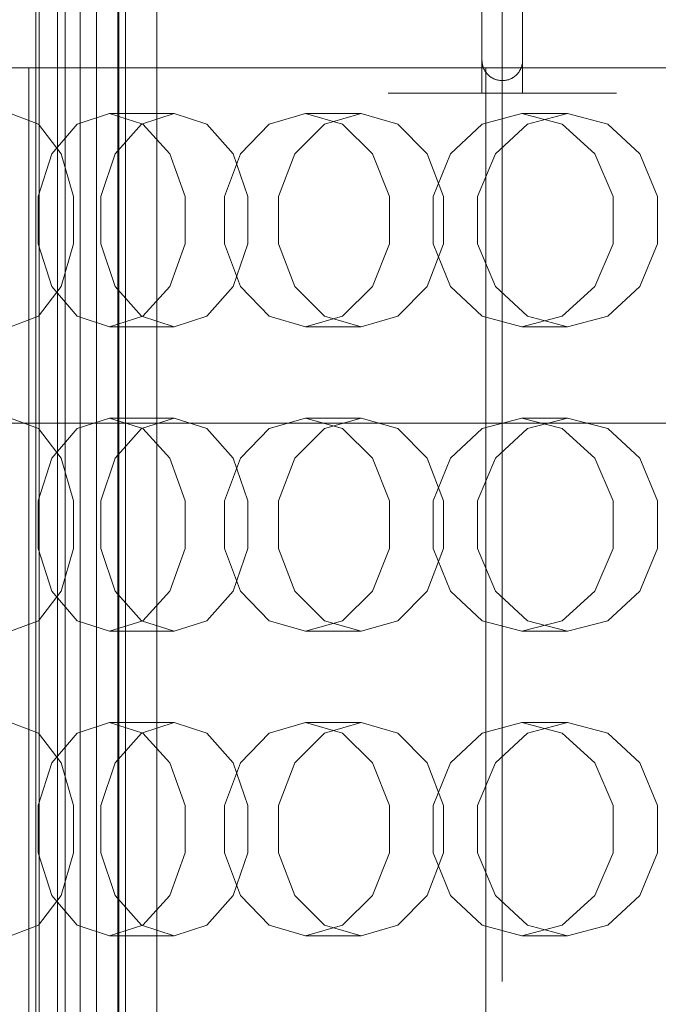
# Model space of a CAD drawing. Header units: millimetres. Extents: x -2233 to 61924, y -68080 to 6847.
# Tile 555 of 656: x 24155 to 24281, y -17984 to -17791. Entities that reach past the tile are written whole.
import ezdxf

# ---------------------------------------------------------------- set-up
doc = ezdxf.new("R2010")
doc.units = ezdxf.units.MM
for name, color, linetype, lineweight in [('COTAS_P', 1, 'Continuous', 0), ('superior_briquetadora', 7, 'Continuous', 0), ('superior_C02', 7, 'Continuous', 0), ('superior_C05', 7, 'Continuous', 0)]:
    doc.layers.add(name, color=color, linetype=linetype, lineweight=lineweight)
doc.dimstyles.new('R19_100', dxfattribs={"dimtxt": 250, "dimasz": 150, "dimexe": 150, "dimexo": 80, "dimgap": 100, "dimtad": 1, "dimtih": 1, "dimtoh": 1, "dimdsep": 46, "dimcen": 0.09, "dimadec": 0, "dimazin": 0, "dimtfac": 1, "dimtdec": 4, "dimtofl": 0, "dimtmove": 0, "dimatfit": 3, "dimfxl": 1, "dimtolj": 1, "dimtzin": 0, "dimarcsym": 0})

# ---------------------------------------------------------------- blocks, each defined once
blk = doc.blocks.new('DIM_R27_34')
at = {"layer": 'COTAS_P'}
for p, q in [((24250.07, -17080), (24400.07, -17035)), ((26750.07, -17080), (26600.07, -17035)), ((24250.07, -17980), (24250.07, -17080)), ((24250.07, -17080), (26750.07, -17080)), ((24250.07, -17080), (24400.07, -17125)), ((26750.07, -17080), (26600.07, -17125)), ((26750.07, -17980), (26750.07, -17080))]:
    blk.add_line(p, q, dxfattribs=at)
blk.add_text('2500 P', height=250, dxfattribs=at).set_placement((25500.07, -16980))

msp = doc.modelspace()

# ---------------------------------------------------------------- linework, layer by layer
at = {"layer": 'superior_briquetadora'}
for p, q in [((24152.445, -17800), (24165.768, -17800)), ((24156.817, -18160), (24156.817, -17800)), ((24160.243, -17800), (24156.817, -17800)), ((24169.998, -17800), (24160.243, -17800)), ((24165.768, -17800), (24179.82, -17800)), ((24184.597, -17800), (24169.998, -17800)), ((24179.82, -17800), (24194.567, -17800)), ((24201.817, -17800), (24184.597, -17800)), ((24194.567, -17800), (24209.969, -17800)), ((24219.038, -17800), (24201.817, -17800)), ((24209.969, -17800), (24225.988, -17800)), ((24233.637, -17800), (24219.038, -17800)), ((24225.988, -17800), (24242.581, -17800)), ((24243.392, -17800), (24233.637, -17800)), ((24242.581, -17800), (24259.708, -17800)), ((24246.817, -17800), (24243.392, -17800)), ((24246.817, -18160), (24246.817, -17800)), ((24259.708, -17800), (24277.323, -17800)), ((24277.323, -17800), (24295.381, -17800)), ((24158.702, -17811.08), (24153.155, -17809)), ((24172.705, -17809), (24166.336, -17811.08)), ((24185.433, -17809), (24172.705, -17809)), ((24172.705, -17809), (24179.223, -17811.08)), ((24178.99, -17811.08), (24185.433, -17809)), ((24191.876, -17811.08), (24185.433, -17809)), ((24211.281, -17809), (24204.116, -17811.08)), ((24222.239, -17809), (24211.281, -17809)), ((24211.281, -17809), (24218.575, -17811.08)), ((24215.01, -17811.08), (24222.239, -17809)), ((24229.467, -17811.08), (24222.239, -17809)), ((24253.942, -17809), (24246.104, -17811.08)), ((24262.942, -17809), (24253.942, -17809)), ((24253.942, -17809), (24261.887, -17811.08)), ((24255.052, -17811.08), (24262.942, -17809)), ((24270.833, -17811.08), (24262.942, -17809)), ((24163.15, -17816.907), (24158.702, -17811.08)), ((24166.336, -17811.08), (24161.338, -17816.906)), ((24173.823, -17816.907), (24178.99, -17811.08)), ((24179.223, -17811.08), (24184.557, -17816.906)), ((24197.042, -17816.907), (24191.876, -17811.08)), ((24204.116, -17811.08), (24198.464, -17816.906)), ((24209.213, -17816.907), (24215.01, -17811.08)), ((24218.575, -17811.08), (24224.516, -17816.906)), ((24235.264, -17816.907), (24229.467, -17811.08)), ((24246.104, -17811.08), (24239.896, -17816.906)), ((24248.724, -17816.907), (24255.052, -17811.08)), ((24261.887, -17811.08), (24268.333, -17816.906)), ((24277.161, -17816.907), (24270.833, -17811.08)), ((24161.338, -17816.906), (24158.606, -17825.326)), ((24165.618, -17825.327), (24163.15, -17816.907)), ((24170.956, -17825.327), (24173.823, -17816.907)), ((24184.557, -17816.906), (24187.56, -17825.326)), ((24198.464, -17816.906), (24195.364, -17825.326)), ((24199.91, -17825.327), (24197.042, -17816.907)), ((24205.996, -17825.327), (24209.213, -17816.907)), ((24224.516, -17816.906), (24227.849, -17825.326)), ((24238.481, -17825.327), (24235.264, -17816.907)), ((24239.896, -17816.906), (24236.479, -17825.326)), ((24245.212, -17825.327), (24248.724, -17816.907)), ((24268.333, -17816.906), (24271.94, -17825.326)), ((24280.673, -17825.327), (24277.161, -17816.907)), ((24158.606, -17825.326), (24158.606, -17834.674)), ((24165.618, -17834.673), (24165.618, -17825.327)), ((24170.956, -17834.673), (24170.956, -17825.327)), ((24187.56, -17825.326), (24187.56, -17834.674)), ((24195.364, -17825.326), (24195.364, -17834.674)), ((24199.91, -17834.673), (24199.91, -17825.327)), ((24205.996, -17834.673), (24205.996, -17825.327)), ((24227.849, -17825.326), (24227.849, -17834.674)), ((24236.479, -17825.326), (24236.479, -17834.674)), ((24238.481, -17834.673), (24238.481, -17825.327)), ((24245.212, -17834.673), (24245.212, -17825.327)), ((24271.94, -17825.326), (24271.94, -17834.674)), ((24280.673, -17834.673), (24280.673, -17825.327)), ((24158.606, -17834.674), (24161.338, -17843.094)), ((24163.15, -17843.093), (24165.618, -17834.673)), ((24173.823, -17843.093), (24170.956, -17834.673)), ((24187.56, -17834.674), (24184.557, -17843.094)), ((24195.364, -17834.674), (24198.464, -17843.094)), ((24197.042, -17843.093), (24199.91, -17834.673)), ((24209.213, -17843.093), (24205.996, -17834.673)), ((24227.849, -17834.674), (24224.516, -17843.094)), ((24235.264, -17843.093), (24238.481, -17834.673)), ((24236.479, -17834.674), (24239.896, -17843.094)), ((24248.724, -17843.093), (24245.212, -17834.673)), ((24271.94, -17834.674), (24268.333, -17843.094)), ((24277.161, -17843.093), (24280.673, -17834.673)), ((24158.702, -17848.92), (24163.15, -17843.093)), ((24161.338, -17843.094), (24166.336, -17848.92)), ((24178.99, -17848.92), (24173.823, -17843.093)), ((24184.557, -17843.094), (24179.223, -17848.92)), ((24191.876, -17848.92), (24197.042, -17843.093)), ((24198.464, -17843.094), (24204.116, -17848.92)), ((24215.01, -17848.92), (24209.213, -17843.093)), ((24224.516, -17843.094), (24218.575, -17848.92)), ((24229.467, -17848.92), (24235.264, -17843.093)), ((24239.896, -17843.094), (24246.104, -17848.92)), ((24255.052, -17848.92), (24248.724, -17843.093)), ((24268.333, -17843.094), (24261.887, -17848.92)), ((24270.833, -17848.92), (24277.161, -17843.093)), ((24153.155, -17851), (24158.702, -17848.92)), ((24166.336, -17848.92), (24172.705, -17851)), ((24179.223, -17848.92), (24172.705, -17851)), ((24185.433, -17851), (24178.99, -17848.92)), ((24185.433, -17851), (24191.876, -17848.92)), ((24204.116, -17848.92), (24211.281, -17851)), ((24218.575, -17848.92), (24211.281, -17851)), ((24222.239, -17851), (24215.01, -17848.92)), ((24222.239, -17851), (24229.467, -17848.92)), ((24246.104, -17848.92), (24253.942, -17851)), ((24261.887, -17848.92), (24253.942, -17851)), ((24262.942, -17851), (24255.052, -17848.92)), ((24262.942, -17851), (24270.833, -17848.92)), ((24185.433, -17851), (24172.705, -17851)), ((24222.239, -17851), (24211.281, -17851)), ((24262.942, -17851), (24253.942, -17851)), ((24158.702, -17871.08), (24153.155, -17869)), ((24172.705, -17869), (24166.336, -17871.08)), ((24185.433, -17869), (24172.705, -17869)), ((24172.705, -17869), (24179.223, -17871.08)), ((24178.99, -17871.08), (24185.433, -17869)), ((24191.876, -17871.08), (24185.433, -17869)), ((24211.281, -17869), (24204.116, -17871.08)), ((24222.239, -17869), (24211.281, -17869)), ((24211.281, -17869), (24218.575, -17871.08)), ((24215.01, -17871.08), (24222.239, -17869)), ((24229.467, -17871.08), (24222.239, -17869)), ((24253.942, -17869), (24246.104, -17871.08)), ((24262.942, -17869), (24253.942, -17869)), ((24253.942, -17869), (24261.887, -17871.08)), ((24255.052, -17871.08), (24262.942, -17869)), ((24270.833, -17871.08), (24262.942, -17869)), ((24163.15, -17876.907), (24158.702, -17871.08)), ((24166.336, -17871.08), (24161.338, -17876.906)), ((24173.823, -17876.907), (24178.99, -17871.08)), ((24179.223, -17871.08), (24184.557, -17876.906)), ((24197.042, -17876.907), (24191.876, -17871.08)), ((24204.116, -17871.08), (24198.464, -17876.906)), ((24209.213, -17876.907), (24215.01, -17871.08)), ((24218.575, -17871.08), (24224.516, -17876.906)), ((24235.264, -17876.907), (24229.467, -17871.08)), ((24246.104, -17871.08), (24239.896, -17876.906)), ((24248.724, -17876.907), (24255.052, -17871.08)), ((24261.887, -17871.08), (24268.333, -17876.906)), ((24277.161, -17876.907), (24270.833, -17871.08)), ((24161.338, -17876.906), (24158.606, -17885.326)), ((24165.618, -17885.327), (24163.15, -17876.907)), ((24170.956, -17885.327), (24173.823, -17876.907)), ((24184.557, -17876.906), (24187.56, -17885.326)), ((24198.464, -17876.906), (24195.364, -17885.326)), ((24199.91, -17885.327), (24197.042, -17876.907)), ((24205.996, -17885.327), (24209.213, -17876.907)), ((24224.516, -17876.906), (24227.849, -17885.326)), ((24238.481, -17885.327), (24235.264, -17876.907)), ((24239.896, -17876.906), (24236.479, -17885.326)), ((24245.212, -17885.327), (24248.724, -17876.907)), ((24268.333, -17876.906), (24271.94, -17885.326)), ((24280.673, -17885.327), (24277.161, -17876.907)), ((24158.606, -17885.326), (24158.606, -17894.674)), ((24165.618, -17894.673), (24165.618, -17885.327)), ((24170.956, -17894.673), (24170.956, -17885.327)), ((24187.56, -17885.326), (24187.56, -17894.674)), ((24195.364, -17885.326), (24195.364, -17894.674)), ((24199.91, -17894.673), (24199.91, -17885.327)), ((24205.996, -17894.673), (24205.996, -17885.327)), ((24227.849, -17885.326), (24227.849, -17894.674)), ((24236.479, -17885.326), (24236.479, -17894.674)), ((24238.481, -17894.673), (24238.481, -17885.327)), ((24245.212, -17894.673), (24245.212, -17885.327)), ((24271.94, -17885.326), (24271.94, -17894.674)), ((24280.673, -17894.673), (24280.673, -17885.327)), ((24158.606, -17894.674), (24161.338, -17903.094)), ((24163.15, -17903.093), (24165.618, -17894.673)), ((24173.823, -17903.093), (24170.956, -17894.673)), ((24187.56, -17894.674), (24184.557, -17903.094)), ((24195.364, -17894.674), (24198.464, -17903.094)), ((24197.042, -17903.093), (24199.91, -17894.673)), ((24209.213, -17903.093), (24205.996, -17894.673)), ((24227.849, -17894.674), (24224.516, -17903.094)), ((24235.264, -17903.093), (24238.481, -17894.673)), ((24236.479, -17894.674), (24239.896, -17903.094)), ((24248.724, -17903.093), (24245.212, -17894.673)), ((24271.94, -17894.674), (24268.333, -17903.094)), ((24277.161, -17903.093), (24280.673, -17894.673)), ((24158.702, -17908.92), (24163.15, -17903.093)), ((24161.338, -17903.094), (24166.336, -17908.92)), ((24178.99, -17908.92), (24173.823, -17903.093)), ((24184.557, -17903.094), (24179.223, -17908.92)), ((24191.876, -17908.92), (24197.042, -17903.093)), ((24198.464, -17903.094), (24204.116, -17908.92)), ((24215.01, -17908.92), (24209.213, -17903.093)), ((24224.516, -17903.094), (24218.575, -17908.92)), ((24229.467, -17908.92), (24235.264, -17903.093)), ((24239.896, -17903.094), (24246.104, -17908.92)), ((24255.052, -17908.92), (24248.724, -17903.093)), ((24268.333, -17903.094), (24261.887, -17908.92)), ((24270.833, -17908.92), (24277.161, -17903.093)), ((24153.155, -17911), (24158.702, -17908.92)), ((24166.336, -17908.92), (24172.705, -17911)), ((24179.223, -17908.92), (24172.705, -17911)), ((24185.433, -17911), (24178.99, -17908.92)), ((24185.433, -17911), (24191.876, -17908.92)), ((24204.116, -17908.92), (24211.281, -17911)), ((24218.575, -17908.92), (24211.281, -17911)), ((24222.239, -17911), (24215.01, -17908.92)), ((24222.239, -17911), (24229.467, -17908.92)), ((24246.104, -17908.92), (24253.942, -17911)), ((24261.887, -17908.92), (24253.942, -17911)), ((24262.942, -17911), (24255.052, -17908.92)), ((24262.942, -17911), (24270.833, -17908.92)), ((24185.433, -17911), (24172.705, -17911)), ((24222.239, -17911), (24211.281, -17911)), ((24262.942, -17911), (24253.942, -17911)), ((24158.702, -17931.08), (24153.155, -17929)), ((24172.705, -17929), (24166.336, -17931.08)), ((24185.433, -17929), (24172.705, -17929)), ((24172.705, -17929), (24179.223, -17931.08)), ((24178.99, -17931.08), (24185.433, -17929)), ((24191.876, -17931.08), (24185.433, -17929)), ((24211.281, -17929), (24204.116, -17931.08)), ((24222.239, -17929), (24211.281, -17929)), ((24211.281, -17929), (24218.575, -17931.08)), ((24215.01, -17931.08), (24222.239, -17929)), ((24229.467, -17931.08), (24222.239, -17929)), ((24253.942, -17929), (24246.104, -17931.08)), ((24262.942, -17929), (24253.942, -17929)), ((24253.942, -17929), (24261.887, -17931.08)), ((24255.052, -17931.08), (24262.942, -17929)), ((24270.833, -17931.08), (24262.942, -17929)), ((24163.15, -17936.907), (24158.702, -17931.08)), ((24166.336, -17931.08), (24161.338, -17936.906)), ((24173.823, -17936.907), (24178.99, -17931.08)), ((24179.223, -17931.08), (24184.557, -17936.906)), ((24197.042, -17936.907), (24191.876, -17931.08)), ((24204.116, -17931.08), (24198.464, -17936.906)), ((24209.213, -17936.907), (24215.01, -17931.08)), ((24218.575, -17931.08), (24224.516, -17936.906)), ((24235.264, -17936.907), (24229.467, -17931.08)), ((24246.104, -17931.08), (24239.896, -17936.906)), ((24248.724, -17936.907), (24255.052, -17931.08)), ((24261.887, -17931.08), (24268.333, -17936.906)), ((24277.161, -17936.907), (24270.833, -17931.08)), ((24161.338, -17936.906), (24158.606, -17945.326)), ((24165.618, -17945.327), (24163.15, -17936.907)), ((24170.956, -17945.327), (24173.823, -17936.907)), ((24184.557, -17936.906), (24187.56, -17945.326)), ((24198.464, -17936.906), (24195.364, -17945.326)), ((24199.91, -17945.327), (24197.042, -17936.907)), ((24205.996, -17945.327), (24209.213, -17936.907)), ((24224.516, -17936.906), (24227.849, -17945.326)), ((24238.481, -17945.327), (24235.264, -17936.907)), ((24239.896, -17936.906), (24236.479, -17945.326)), ((24245.212, -17945.327), (24248.724, -17936.907)), ((24268.333, -17936.906), (24271.94, -17945.326)), ((24280.673, -17945.327), (24277.161, -17936.907)), ((24158.606, -17945.326), (24158.606, -17954.674)), ((24165.618, -17954.673), (24165.618, -17945.327)), ((24170.956, -17954.673), (24170.956, -17945.327)), ((24187.56, -17945.326), (24187.56, -17954.674)), ((24195.364, -17945.326), (24195.364, -17954.674)), ((24199.91, -17954.673), (24199.91, -17945.327)), ((24205.996, -17954.673), (24205.996, -17945.327)), ((24227.849, -17945.326), (24227.849, -17954.674)), ((24236.479, -17945.326), (24236.479, -17954.674)), ((24238.481, -17954.673), (24238.481, -17945.327)), ((24245.212, -17954.673), (24245.212, -17945.327)), ((24271.94, -17945.326), (24271.94, -17954.674)), ((24280.673, -17954.673), (24280.673, -17945.327)), ((24158.606, -17954.674), (24161.338, -17963.094)), ((24163.15, -17963.093), (24165.618, -17954.673)), ((24173.823, -17963.093), (24170.956, -17954.673)), ((24187.56, -17954.674), (24184.557, -17963.094)), ((24195.364, -17954.674), (24198.464, -17963.094)), ((24197.042, -17963.093), (24199.91, -17954.673)), ((24209.213, -17963.093), (24205.996, -17954.673)), ((24227.849, -17954.674), (24224.516, -17963.094)), ((24235.264, -17963.093), (24238.481, -17954.673)), ((24236.479, -17954.674), (24239.896, -17963.094)), ((24248.724, -17963.093), (24245.212, -17954.673)), ((24271.94, -17954.674), (24268.333, -17963.094)), ((24277.161, -17963.093), (24280.673, -17954.673)), ((24158.702, -17968.92), (24163.15, -17963.093)), ((24161.338, -17963.094), (24166.336, -17968.92)), ((24178.99, -17968.92), (24173.823, -17963.093)), ((24184.557, -17963.094), (24179.223, -17968.92)), ((24191.876, -17968.92), (24197.042, -17963.093)), ((24198.464, -17963.094), (24204.116, -17968.92)), ((24215.01, -17968.92), (24209.213, -17963.093)), ((24224.516, -17963.094), (24218.575, -17968.92)), ((24229.467, -17968.92), (24235.264, -17963.093)), ((24239.896, -17963.094), (24246.104, -17968.92)), ((24255.052, -17968.92), (24248.724, -17963.093)), ((24268.333, -17963.094), (24261.887, -17968.92)), ((24270.833, -17968.92), (24277.161, -17963.093)), ((24153.155, -17971), (24158.702, -17968.92)), ((24166.336, -17968.92), (24172.705, -17971)), ((24179.223, -17968.92), (24172.705, -17971)), ((24185.433, -17971), (24178.99, -17968.92)), ((24185.433, -17971), (24191.876, -17968.92)), ((24204.116, -17968.92), (24211.281, -17971)), ((24218.575, -17968.92), (24211.281, -17971)), ((24222.239, -17971), (24215.01, -17968.92)), ((24222.239, -17971), (24229.467, -17968.92)), ((24246.104, -17968.92), (24253.942, -17971)), ((24261.887, -17968.92), (24253.942, -17971)), ((24262.942, -17971), (24255.052, -17968.92)), ((24262.942, -17971), (24270.833, -17968.92)), ((24185.433, -17971), (24172.705, -17971)), ((24222.239, -17971), (24211.281, -17971)), ((24262.942, -17971), (24253.942, -17971))]:
    msp.add_line(p, q, dxfattribs=at)
at = {"layer": 'superior_C02'}
for p, q in [((24158.826, -18450), (24158.826, -17550)), ((24162.403, -17550), (24162.403, -18450)), ((24166.894, -17750), (24166.894, -18250)), ((24174.346, -18250), (24174.346, -17750)), ((24174.531, -18250), (24174.531, -17750)), ((24181.982, -17750), (24181.982, -18250)), ((24158.187, -17775), (24158.187, -18225)), ((24163.914, -18225), (24163.914, -17775)), ((24170.109, -18225), (24170.109, -17775)), ((24175.836, -17775), (24175.836, -18225)), ((23851.323, -17870), (24524.933, -17870)), ((24526.711, -17870), (23853.102, -17870))]:
    msp.add_line(p, q, dxfattribs=at)
at = {"layer": 'superior_C05'}
for p, q in [((24246.067, -17775), (24246.067, -17805)), ((24254.067, -17775), (24254.067, -17805)), ((24246.067, -17781.5), (24246.067, -17798.5)), ((24254.067, -17781.5), (24254.067, -17798.5)), ((24246.067, -17798.5), (24246.071, -17798.676)), ((24246.067, -17798.5), (24246.072, -17798.699)), ((24246.071, -17798.676), (24246.083, -17798.852)), ((24246.072, -17798.699), (24246.087, -17798.898)), ((24246.083, -17798.852), (24246.102, -17799.028)), ((24246.087, -17798.898), (24246.112, -17799.096)), ((24246.102, -17799.028), (24246.13, -17799.202)), ((24246.112, -17799.096), (24246.147, -17799.293)), ((24246.13, -17799.202), (24246.165, -17799.376)), ((24246.147, -17799.293), (24246.191, -17799.487)), ((24246.165, -17799.376), (24246.208, -17799.549)), ((24253.944, -17799.487), (24253.988, -17799.293)), ((24253.955, -17799.44), (24253.983, -17799.316)), ((24253.983, -17799.316), (24254.007, -17799.192)), ((24253.988, -17799.293), (24254.023, -17799.096)), ((24254.007, -17799.192), (24254.027, -17799.067)), ((24254.023, -17799.096), (24254.048, -17798.898)), ((24254.027, -17799.067), (24254.043, -17798.941)), ((24254.043, -17798.941), (24254.055, -17798.816)), ((24254.048, -17798.898), (24254.063, -17798.699)), ((24254.055, -17798.816), (24254.063, -17798.69)), ((24254.063, -17798.699), (24254.067, -17798.5)), ((24254.063, -17798.69), (24254.066, -17798.595)), ((24254.067, -17798.5), (24254.066, -17798.595)), ((24246.191, -17799.487), (24246.245, -17799.679)), ((24246.208, -17799.549), (24246.258, -17799.721)), ((24246.245, -17799.679), (24246.309, -17799.868)), ((24246.258, -17799.721), (24246.317, -17799.891)), ((24246.309, -17799.868), (24246.382, -17800.054)), ((24246.317, -17799.891), (24246.384, -17800.059)), ((24246.382, -17800.054), (24246.464, -17800.236)), ((24246.384, -17800.059), (24246.459, -17800.225)), ((24246.459, -17800.225), (24246.542, -17800.389)), ((24246.464, -17800.236), (24246.555, -17800.413)), ((24246.542, -17800.389), (24246.633, -17800.55)), ((24246.555, -17800.413), (24246.654, -17800.586)), ((24246.633, -17800.55), (24246.733, -17800.709)), ((24246.654, -17800.586), (24246.763, -17800.753)), ((24246.733, -17800.709), (24246.841, -17800.864)), ((24246.763, -17800.753), (24246.879, -17800.915)), ((24246.841, -17800.864), (24246.958, -17801.016)), ((24246.879, -17800.915), (24247.003, -17801.071)), ((24246.958, -17801.016), (24247.084, -17801.164)), ((24247.003, -17801.071), (24247.135, -17801.221)), ((24247.084, -17801.164), (24247.218, -17801.308)), ((24247.135, -17801.221), (24247.275, -17801.363)), ((24247.218, -17801.308), (24247.363, -17801.447)), ((24252.844, -17801.38), (24252.944, -17801.279)), ((24252.86, -17801.363), (24253, -17801.221)), ((24252.944, -17801.279), (24253.04, -17801.177)), ((24253, -17801.221), (24253.132, -17801.071)), ((24253.04, -17801.177), (24253.131, -17801.072)), ((24253.131, -17801.072), (24253.218, -17800.965)), ((24253.132, -17801.071), (24253.256, -17800.915)), ((24253.218, -17800.965), (24253.3, -17800.856)), ((24253.256, -17800.915), (24253.372, -17800.753)), ((24253.3, -17800.856), (24253.378, -17800.745)), ((24253.372, -17800.753), (24253.481, -17800.586)), ((24253.378, -17800.745), (24253.452, -17800.633)), ((24253.452, -17800.633), (24253.521, -17800.519)), ((24253.481, -17800.586), (24253.58, -17800.413)), ((24253.521, -17800.519), (24253.586, -17800.403)), ((24253.58, -17800.413), (24253.671, -17800.236)), ((24253.586, -17800.403), (24253.646, -17800.286)), ((24253.646, -17800.286), (24253.703, -17800.168)), ((24253.671, -17800.236), (24253.753, -17800.054)), ((24253.703, -17800.168), (24253.755, -17800.049)), ((24253.753, -17800.054), (24253.826, -17799.868)), ((24253.755, -17800.049), (24253.804, -17799.929)), ((24253.804, -17799.929), (24253.848, -17799.808)), ((24253.826, -17799.868), (24253.89, -17799.679)), ((24253.848, -17799.808), (24253.888, -17799.686)), ((24253.888, -17799.686), (24253.924, -17799.563)), ((24253.89, -17799.679), (24253.944, -17799.487)), ((24253.924, -17799.563), (24253.955, -17799.44)), ((24247.275, -17801.363), (24247.421, -17801.499)), ((24247.363, -17801.447), (24247.5, -17801.568)), ((24247.421, -17801.499), (24247.574, -17801.627)), ((24247.5, -17801.568), (24247.631, -17801.672)), ((24247.574, -17801.627), (24247.733, -17801.748)), ((24247.631, -17801.672), (24247.767, -17801.773)), ((24247.733, -17801.748), (24247.897, -17801.86)), ((24247.767, -17801.773), (24247.91, -17801.868)), ((24247.897, -17801.86), (24248.067, -17801.964)), ((24247.91, -17801.868), (24248.059, -17801.959)), ((24248.059, -17801.959), (24248.214, -17802.045)), ((24248.067, -17801.964), (24248.243, -17802.059)), ((24248.214, -17802.045), (24248.376, -17802.125)), ((24248.243, -17802.059), (24248.422, -17802.146)), ((24248.376, -17802.125), (24248.543, -17802.198)), ((24248.422, -17802.146), (24248.606, -17802.223)), ((24248.543, -17802.198), (24248.716, -17802.265)), ((24248.606, -17802.223), (24248.794, -17802.292)), ((24248.716, -17802.265), (24248.896, -17802.325)), ((24248.794, -17802.292), (24248.984, -17802.35)), ((24248.896, -17802.325), (24249.081, -17802.376)), ((24248.984, -17802.35), (24249.177, -17802.4)), ((24249.081, -17802.376), (24249.251, -17802.416)), ((24249.177, -17802.4), (24249.373, -17802.439)), ((24249.251, -17802.416), (24249.407, -17802.445)), ((24249.373, -17802.439), (24249.57, -17802.469)), ((24249.407, -17802.445), (24249.565, -17802.468)), ((24249.565, -17802.468), (24249.724, -17802.485)), ((24249.57, -17802.469), (24249.769, -17802.489)), ((24249.724, -17802.485), (24249.885, -17802.496)), ((24249.769, -17802.489), (24249.968, -17802.499)), ((24249.885, -17802.496), (24249.976, -17802.499)), ((24249.968, -17802.499), (24250.167, -17802.499)), ((24250.067, -17802.5), (24249.976, -17802.499)), ((24250.067, -17802.5), (24250.244, -17802.496)), ((24250.167, -17802.499), (24250.366, -17802.489)), ((24250.244, -17802.496), (24250.419, -17802.485)), ((24250.366, -17802.489), (24250.565, -17802.469)), ((24250.419, -17802.485), (24250.592, -17802.465)), ((24250.565, -17802.469), (24250.762, -17802.439)), ((24250.592, -17802.465), (24250.764, -17802.439)), ((24250.762, -17802.439), (24250.958, -17802.4)), ((24250.764, -17802.439), (24250.932, -17802.405)), ((24250.932, -17802.405), (24251.098, -17802.365)), ((24250.958, -17802.4), (24251.151, -17802.35)), ((24251.098, -17802.365), (24251.26, -17802.318)), ((24251.151, -17802.35), (24251.341, -17802.292)), ((24251.26, -17802.318), (24251.418, -17802.265)), ((24251.341, -17802.292), (24251.529, -17802.223)), ((24251.418, -17802.265), (24251.573, -17802.206)), ((24251.529, -17802.223), (24251.713, -17802.146)), ((24251.573, -17802.206), (24251.722, -17802.142)), ((24251.713, -17802.146), (24251.892, -17802.059)), ((24251.722, -17802.142), (24251.867, -17802.072)), ((24251.867, -17802.072), (24252.006, -17801.999)), ((24251.892, -17802.059), (24252.067, -17801.964)), ((24252.006, -17801.999), (24252.14, -17801.921)), ((24252.067, -17801.964), (24252.238, -17801.86)), ((24252.14, -17801.921), (24252.27, -17801.839)), ((24252.238, -17801.86), (24252.402, -17801.748)), ((24252.27, -17801.839), (24252.394, -17801.754)), ((24252.394, -17801.754), (24252.514, -17801.665)), ((24252.402, -17801.748), (24252.561, -17801.627)), ((24252.514, -17801.665), (24252.628, -17801.573)), ((24252.561, -17801.627), (24252.714, -17801.499)), ((24252.628, -17801.573), (24252.738, -17801.478)), ((24252.714, -17801.499), (24252.86, -17801.363)), ((24252.738, -17801.478), (24252.844, -17801.38)), ((24227.63, -17805), (24227.574, -17805)), ((24227.742, -17805), (24227.63, -17805)), ((24227.909, -17805), (24227.742, -17805)), ((24228.132, -17805), (24227.909, -17805)), ((24228.408, -17805), (24228.132, -17805)), ((24228.739, -17805), (24228.408, -17805)), ((24229.123, -17805), (24228.739, -17805)), ((24229.559, -17805), (24229.123, -17805)), ((24230.045, -17805), (24229.559, -17805)), ((24230.582, -17805), (24230.045, -17805)), ((24231.167, -17805), (24230.582, -17805)), ((24231.799, -17805), (24231.167, -17805)), ((24232.476, -17805), (24231.799, -17805)), ((24233.197, -17805), (24232.476, -17805)), ((24233.96, -17805), (24233.197, -17805)), ((24234.764, -17805), (24233.96, -17805)), ((24235.605, -17805), (24234.764, -17805)), ((24236.482, -17805), (24235.605, -17805)), ((24237.393, -17805), (24236.482, -17805)), ((24238.335, -17805), (24237.393, -17805)), ((24237.584, -17805), (24237.567, -17805)), ((24237.631, -17805), (24237.584, -17805)), ((24237.709, -17805), (24237.631, -17805)), ((24237.705, -17805), (24237.813, -17805)), ((24237.817, -17805), (24237.709, -17805)), ((24237.813, -17805), (24237.951, -17805)), ((24237.956, -17805), (24237.817, -17805)), ((24237.951, -17805), (24238.119, -17805)), ((24238.125, -17805), (24237.956, -17805)), ((24238.119, -17805), (24238.317, -17805)), ((24238.324, -17805), (24238.125, -17805)), ((24238.317, -17805), (24238.544, -17805)), ((24238.552, -17805), (24238.324, -17805)), ((24239.307, -17805), (24238.335, -17805)), ((24238.544, -17805), (24238.799, -17805)), ((24238.809, -17805), (24238.552, -17805)), ((24238.799, -17805), (24239.083, -17805)), ((24239.093, -17805), (24238.809, -17805)), ((24239.083, -17805), (24239.394, -17805)), ((24239.405, -17805), (24239.093, -17805)), ((24240.305, -17805), (24239.307, -17805)), ((24239.394, -17805), (24239.731, -17805)), ((24239.743, -17805), (24239.405, -17805)), ((24239.731, -17805), (24240.094, -17805)), ((24240.107, -17805), (24239.743, -17805)), ((24240.094, -17805), (24240.482, -17805)), ((24240.496, -17805), (24240.107, -17805)), ((24241.328, -17805), (24240.305, -17805)), ((24240.482, -17805), (24240.893, -17805)), ((24240.908, -17805), (24240.496, -17805)), ((24240.893, -17805), (24241.328, -17805)), ((24241.343, -17805), (24240.908, -17805)), ((24242.372, -17805), (24241.328, -17805)), ((24241.328, -17805), (24241.784, -17805)), ((24241.8, -17805), (24241.343, -17805)), ((24241.784, -17805), (24242.26, -17805)), ((24242.278, -17805), (24241.8, -17805)), ((24242.26, -17805), (24242.756, -17805)), ((24242.774, -17805), (24242.278, -17805)), ((24243.435, -17805), (24242.372, -17805)), ((24242.756, -17805), (24243.27, -17805)), ((24243.289, -17805), (24242.774, -17805)), ((24243.27, -17805), (24243.801, -17805)), ((24243.821, -17805), (24243.289, -17805)), ((24244.515, -17805), (24243.435, -17805)), ((24243.801, -17805), (24244.348, -17805)), ((24244.368, -17805), (24243.821, -17805)), ((24244.348, -17805), (24244.909, -17805)), ((24244.929, -17805), (24244.368, -17805)), ((24245.609, -17805), (24244.515, -17805)), ((24244.909, -17805), (24245.482, -17805)), ((24245.503, -17805), (24244.929, -17805)), ((24245.482, -17805), (24246.067, -17805)), ((24246.089, -17805), (24245.503, -17805)), ((24246.714, -17805), (24245.609, -17805)), ((24254.067, -17805), (24246.067, -17805)), ((24246.684, -17805), (24246.089, -17805)), ((24247.288, -17805), (24246.684, -17805)), ((24247.827, -17805), (24246.714, -17805)), ((24247.898, -17805), (24247.288, -17805)), ((24248.946, -17805), (24247.827, -17805)), ((24248.514, -17805), (24247.898, -17805)), ((24249.134, -17805), (24248.514, -17805)), ((24250.067, -17805), (24248.946, -17805)), ((24249.756, -17805), (24249.134, -17805)), ((24250.379, -17805), (24249.756, -17805)), ((24250.067, -17805), (24251.189, -17805)), ((24251.001, -17805), (24250.379, -17805)), ((24251.621, -17805), (24251.001, -17805)), ((24251.189, -17805), (24252.308, -17805)), ((24252.237, -17805), (24251.621, -17805)), ((24252.847, -17805), (24252.237, -17805)), ((24252.308, -17805), (24253.421, -17805)), ((24253.451, -17805), (24252.847, -17805)), ((24253.421, -17805), (24254.526, -17805)), ((24254.046, -17805), (24253.451, -17805)), ((24254.632, -17805), (24254.046, -17805)), ((24254.067, -17805), (24254.652, -17805)), ((24254.526, -17805), (24255.62, -17805)), ((24255.206, -17805), (24254.632, -17805)), ((24254.652, -17805), (24255.226, -17805)), ((24255.767, -17805), (24255.206, -17805)), ((24255.226, -17805), (24255.787, -17805)), ((24255.62, -17805), (24256.699, -17805)), ((24256.314, -17805), (24255.767, -17805)), ((24255.787, -17805), (24256.334, -17805)), ((24256.846, -17805), (24256.314, -17805)), ((24256.334, -17805), (24256.865, -17805)), ((24256.699, -17805), (24257.763, -17805)), ((24257.361, -17805), (24256.846, -17805)), ((24256.865, -17805), (24257.379, -17805)), ((24257.857, -17805), (24257.361, -17805)), ((24257.379, -17805), (24257.875, -17805)), ((24257.763, -17805), (24258.807, -17805)), ((24258.335, -17805), (24257.857, -17805)), ((24257.875, -17805), (24258.351, -17805)), ((24258.792, -17805), (24258.335, -17805)), ((24258.351, -17805), (24258.807, -17805)), ((24259.227, -17805), (24258.792, -17805)), ((24258.807, -17805), (24259.83, -17805)), ((24258.807, -17805), (24259.242, -17805)), ((24259.639, -17805), (24259.227, -17805)), ((24259.242, -17805), (24259.653, -17805)), ((24260.028, -17805), (24259.639, -17805)), ((24259.653, -17805), (24260.041, -17805)), ((24259.83, -17805), (24260.828, -17805)), ((24260.392, -17805), (24260.028, -17805)), ((24260.041, -17805), (24260.404, -17805)), ((24260.73, -17805), (24260.392, -17805)), ((24260.404, -17805), (24260.741, -17805)), ((24261.042, -17805), (24260.73, -17805)), ((24260.741, -17805), (24261.052, -17805)), ((24260.828, -17805), (24261.8, -17805)), ((24261.326, -17805), (24261.042, -17805)), ((24261.052, -17805), (24261.336, -17805)), ((24261.583, -17805), (24261.326, -17805)), ((24261.336, -17805), (24261.591, -17805)), ((24261.811, -17805), (24261.583, -17805)), ((24261.591, -17805), (24261.818, -17805)), ((24261.8, -17805), (24262.742, -17805)), ((24262.009, -17805), (24261.811, -17805)), ((24261.818, -17805), (24262.016, -17805)), ((24262.179, -17805), (24262.009, -17805)), ((24262.016, -17805), (24262.184, -17805)), ((24262.318, -17805), (24262.179, -17805)), ((24262.426, -17805), (24262.318, -17805)), ((24262.504, -17805), (24262.426, -17805)), ((24262.43, -17805), (24262.507, -17805)), ((24262.551, -17805), (24262.504, -17805)), ((24262.507, -17805), (24262.553, -17805)), ((24262.567, -17805), (24262.551, -17805)), ((24262.742, -17805), (24263.653, -17805)), ((24263.653, -17805), (24264.53, -17805)), ((24264.53, -17805), (24265.371, -17805)), ((24265.371, -17805), (24266.174, -17805)), ((24266.174, -17805), (24266.938, -17805)), ((24266.938, -17805), (24267.659, -17805)), ((24267.659, -17805), (24268.336, -17805)), ((24268.336, -17805), (24268.968, -17805)), ((24268.968, -17805), (24269.553, -17805)), ((24269.553, -17805), (24270.09, -17805)), ((24270.09, -17805), (24270.576, -17805)), ((24270.576, -17805), (24271.012, -17805)), ((24271.012, -17805), (24271.396, -17805)), ((24271.396, -17805), (24271.727, -17805)), ((24271.727, -17805), (24272.003, -17805)), ((24272.003, -17805), (24272.226, -17805)), ((24272.226, -17805), (24272.393, -17805)), ((24272.393, -17805), (24272.505, -17805)), ((24272.505, -17805), (24272.56, -17805))]:
    msp.add_line(p, q, dxfattribs=at)

# ---------------------------------------------------------------- dimensions: what is measured, and where the dimension line sits
at = {"layer": 'COTAS_P'}
dim = msp.add_aligned_dim(p1=(24250.067, -17980), p2=(26750.067, -17980), distance=900, text='<> P', dimstyle='R19_100', dxfattribs=at)
dim.commit()
dim.dimension.update_dxf_attribs({"geometry": 'DIM_R27_34', "text_midpoint": (25500.067, -17080)})

doc.saveas('drawing.dxf')
